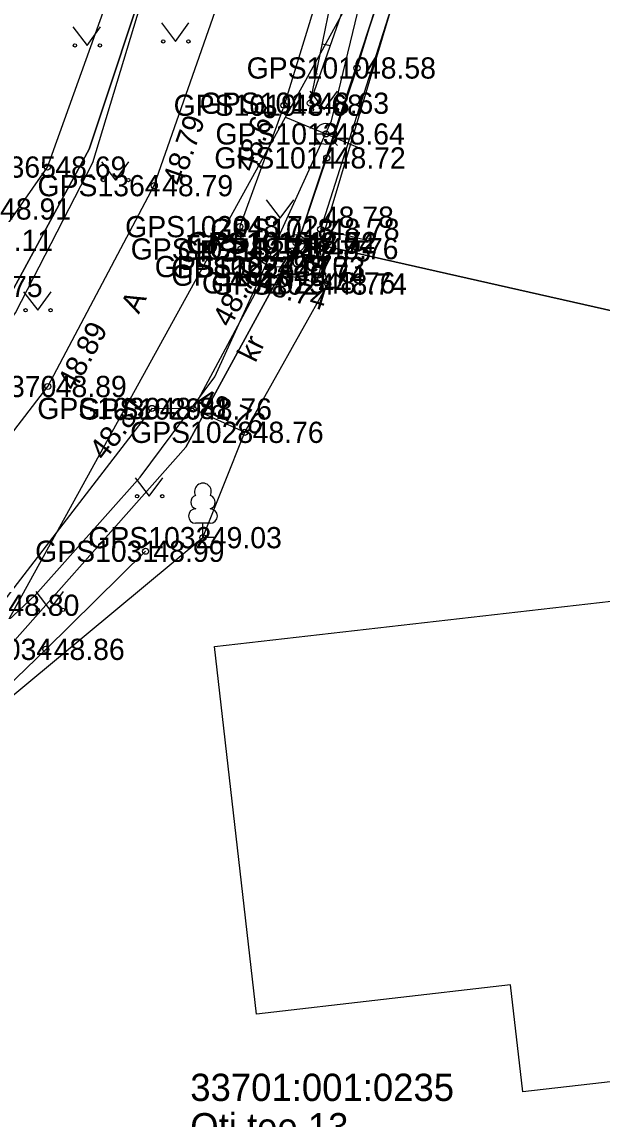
# Model space of a CAD drawing. Extents: x 551623 to 559850, y 6561220 to 6567135.
# Drawn here: x 557054.5 to 557073.63, y 6565286.89 to 6565323.09 of the extents above; entities that cross this region are included whole.
import ezdxf

# ---------------------------------------------------------------- set-up
doc = ezdxf.new("R2010")
doc.units = 0
for name, color, linetype in [('AED', 7, 'Continuous'), ('HALJASTUS', 7, 'Continuous'), ('Hoone Elu- või ühiskondlik hoone', 7, 'Continuous'), ('KORGUS-EH2000', 7, 'Continuous'), ('MOOTKORG-EH2000', 7, 'Continuous'), ('MOOTMPUNKT', 7, 'Continuous'), ('MOOTNR', 7, 'Continuous'), ('MOOTPIIR', 7, 'Continuous'), ('MPKAABEL', 7, 'Continuous'), ('PIIR', 7, 'Continuous'), ('PIIRIMLEITUD', 7, 'Continuous'), ('PUU', 7, 'Continuous'), ('RELJEEF', 7, 'Continuous'), ('TEE', 7, 'Continuous'), ('VKAEV', 7, 'Continuous'), ('VTRASS', 7, 'Continuous')]:
    doc.layers.add(name, color=color, linetype=linetype)

msp = doc.modelspace()

# ---------------------------------------------------------------- linework, layer by layer
at = {"layer": 'AED'}
msp.add_lwpolyline([(557064.317, 6565315.613), (557063.612, 6565315.812), (557064.556, 6565318.606), (557065.553, 6565321.574), (557066.778, 6565325.588), (557067.905, 6565333.23), (557067.731, 6565336.228), (557069.073, 6565336.272)], dxfattribs=at)
at = {"layer": 'HALJASTUS'}
for p, q in [((557059.1, 6565323.06), (557059.564, 6565322.453)), ((557059.564, 6565322.453), (557060.009, 6565323.06)), ((557056.185, 6565322.927), (557056.648, 6565322.32)), ((557056.648, 6565322.32), (557057.094, 6565322.927)), ((557064.001, 6565320.808), (557064.464, 6565320.202)), ((557064.464, 6565320.202), (557064.91, 6565320.808)), ((557057.121, 6565318.48), (557057.584, 6565317.873)), ((557057.584, 6565317.873), (557058.03, 6565318.48)), ((557062.558, 6565317.219), (557063.022, 6565316.613)), ((557063.022, 6565316.613), (557063.467, 6565317.219)), ((557054.557, 6565314.187), (557055.021, 6565313.58)), ((557055.021, 6565313.58), (557055.466, 6565314.187)), ((557058.236, 6565308.045), (557058.699, 6565307.439)), ((557058.699, 6565307.439), (557059.145, 6565308.045)), ((557054.961, 6565304.3), (557055.425, 6565303.693)), ((557055.425, 6565303.693), (557055.87, 6565304.3))]:
    msp.add_line(p, q, dxfattribs=at)
for points in [[(557065.975, 6565315.856), (557064.354, 6565316.252), (557066.743, 6565323.747), (557068.281, 6565333.26), (557068.155, 6565335.696), (557069.912, 6565335.861)], [(557040.093, 6565290.218), (557045.294, 6565293.595), (557050.743, 6565297.99), (557055.289, 6565302.389), (557058.578, 6565305.626)]]:
    msp.add_lwpolyline(points, dxfattribs=at)
for centre in [(557056.247, 6565322.32), (557057.076, 6565322.32), (557059.163, 6565322.453), (557059.992, 6565322.453), (557064.063, 6565320.202), (557064.892, 6565320.202), (557057.183, 6565317.873), (557058.012, 6565317.873), (557062.621, 6565316.613), (557063.449, 6565316.613), (557054.62, 6565313.58), (557055.449, 6565313.58), (557058.298, 6565307.439), (557059.127, 6565307.439), (557055.024, 6565303.693), (557055.852, 6565303.693)]:
    msp.add_circle(centre, 0.055, dxfattribs=at)
at = {"layer": 'Hoone Elu- või ühiskondlik hoone'}
msp.add_lwpolyline([(557060.855, 6565302.485), (557077.017, 6565304.334), (557078.808, 6565288.683), (557071.018, 6565287.791), (557070.615, 6565291.314), (557062.243, 6565290.355)], close=True, dxfattribs=at)
at = {"layer": 'KORGUS-EH2000'}
for centre in [(557063.145, 6565320.346), (557055.343, 6565318.305), (557058.866, 6565317.691), (557064.354, 6565316.252), (557062.662, 6565315.021), (557064.591, 6565314.444), (557055.356, 6565311.064), (557058.788, 6565310.34), (557061.85, 6565309.551), (557058.578, 6565305.626), (557055.289, 6565302.389)]:
    msp.add_circle(centre, 0.1, dxfattribs=at)
at = {"layer": 'MOOTMPUNKT'}
for centre in [(557065.553, 6565321.574), (557063.145, 6565320.346), (557064.008, 6565320.413), (557064.525, 6565319.398), (557064.556, 6565318.606), (557055.343, 6565318.305), (557058.866, 6565317.691), (557061.685, 6565316.338), (557064.354, 6565316.252), (557063.55, 6565315.793), (557063.612, 6565315.812), (557064.317, 6565315.613), (557061.729, 6565315.601), (557063.411, 6565315.537), (557062.662, 6565315.021), (557063.216, 6565314.988), (557063.213, 6565314.736), (557064.219, 6565314.482), (557064.591, 6565314.444), (557055.356, 6565311.064), (557058.788, 6565310.34), (557060.145, 6565310.321), (557061.85, 6565309.551), (557060.471, 6565306.075), (557058.578, 6565305.626), (557055.289, 6565302.389)]:
    msp.add_circle(centre, 0.1, dxfattribs=at)
at = {"layer": 'MOOTPIIR'}
for points in [[(556999.578, 6565273.67), (557012.75, 6565276.94), (557029.848, 6565283.161), (557040.093, 6565290.218), (557045.294, 6565293.595), (557050.743, 6565297.99), (557060.471, 6565306.075), (557061.85, 6565309.551), (557064.591, 6565314.444), (557064.317, 6565315.613), (557066.743, 6565323.747), (557069.073, 6565336.272), (557068.289, 6565343.738), (557065.207, 6565349.277), (557061.008, 6565355.332), (557056.07, 6565357.95), (557042.769, 6565365.391), (557041.805, 6565369.15), (557043.61, 6565374.404), (557048.326, 6565387.095)], [(556994.103, 6565283.743), (557010.803, 6565288.281), (557021.399, 6565291.954), (557033.871, 6565298.283), (557036.475, 6565301.417), (557046.002, 6565307.462), (557052.581, 6565314.365), (557055.343, 6565318.305), (557057.491, 6565324.283), (557059.475, 6565333.232), (557058.069, 6565340.217), (557054.535, 6565346.313), (557047.832, 6565349.416), (557038.824, 6565351.721), (557023.224, 6565352.817), (557001.272, 6565347.257)]]:
    msp.add_lwpolyline(points, dxfattribs=at)
at = {"layer": 'MPKAABEL'}
for points in [[(556994.146, 6565280.939), (557009.417, 6565284.17), (557022.588, 6565289.601), (557037.143, 6565297.851), (557047.96, 6565304.913), (557054.291, 6565313.496), (557056.84, 6565318.454), (557059.909, 6565328.597), (557060.779, 6565333.919), (557059.198, 6565341.71), (557055.776, 6565347.188), (557051.205, 6565350.818), (557042.848, 6565354.124), (557036.625, 6565353.213), (557029.699, 6565351.258)], [(557025.187, 6565283.413), (557025.28, 6565283.823), (557025.698, 6565284.17), (557030.869, 6565286.59), (557036.34, 6565289.661), (557043.55, 6565294.538), (557050.08, 6565299.624), (557054.943, 6565304.178), (557058.403, 6565308.073), (557060.858, 6565311.383), (557064.709, 6565319.825), (557067.12, 6565329.818), (557067.442, 6565334.081), (557067.244, 6565338.838), (557066.652, 6565343.099), (557066.776, 6565343.29)]]:
    msp.add_lwpolyline(points, dxfattribs=at)
at = {"layer": 'PIIR'}
for points in [[(557059.31, 6565419.38), (557040.94, 6565368.35), (557042.34, 6565364.29), (557046.62, 6565361.84), (557054.74, 6565358.24), (557059.82, 6565354.66), (557063.51, 6565350.55), (557067.19, 6565343.37), (557067.99, 6565333.61), (557066.14, 6565323.46), (557063.63, 6565315.89), (557059.91, 6565309.06), (557052.63, 6565300.85), (557042.19, 6565292.83), (557025.44, 6565283.24), (557012.75, 6565276.94), (556993.7, 6565272.49)], [(557004.76, 6565351.12), (557024.82, 6565354.2), (557024.75, 6565348.2), (557032.25, 6565348.11), (557032.32, 6565354.11), (557042.89, 6565354.32), (557051.12, 6565351.75), (557054.82, 6565349.06), (557057.4, 6565346.35), (557059.83, 6565341.36), (557060.43, 6565333.98), (557058.85, 6565325.32), (557056.72, 6565318.89), (557053.73, 6565313.4), (557047.5, 6565306.37), (557038.02, 6565299.09), (557021.91, 6565289.85), (557009.77, 6565283.95), (556993.02, 6565280.04)], [(556993.02, 6565280.04), (557009.77, 6565283.95), (557021.91, 6565289.85), (557038.02, 6565299.09), (557047.5, 6565306.37), (557053.73, 6565313.4), (557056.72, 6565318.89), (557058.85, 6565325.32), (557060.43, 6565333.98), (557059.83, 6565341.36), (557057.4, 6565346.35), (557054.82, 6565349.06), (557051.12, 6565351.75), (557042.89, 6565354.32), (557032.32, 6565354.11), (557024.82, 6565354.2), (557004.76, 6565351.12)]]:
    msp.add_lwpolyline(points, dxfattribs=at)
for points in [[(557063.51, 6565350.55), (557100.49, 6565372.98), (557109.59, 6565348.17), (557102.44, 6565318.67), (557097.28, 6565308.29), (557063.63, 6565315.89), (557066.14, 6565323.46), (557067.99, 6565333.61), (557067.19, 6565343.37)], [(557025.44, 6565283.24), (557042.19, 6565292.83), (557052.63, 6565300.85), (557059.91, 6565309.06), (557063.63, 6565315.89), (557097.28, 6565308.29), (557084.75, 6565286.04), (557079.7, 6565277.07), (557049.63, 6565252.78)]]:
    msp.add_lwpolyline(points, close=True, dxfattribs=at)
at = {"layer": 'PIIRIMLEITUD'}
msp.add_circle((557063.55, 6565315.793), 0.285, dxfattribs=at)
at = {"layer": 'PUU'}
for p, q in [((557060.711, 6565306.55), (557060.231, 6565306.55)), ((557060.471, 6565306.075), (557060.471, 6565306.55)), ((557060.851, 6565306.075), (557060.471, 6565306.075))]:
    msp.add_line(p, q, dxfattribs=at)
for centre, radius, start, end in [((557060.471, 6565307.595), 0.277, 332.5799, 207.4201), ((557060.301, 6565307.248), 0.233, 109.0217, 253.1415), ((557060.641, 6565307.248), 0.233, 286.8508, 70.9859), ((557060.233, 6565306.788), 0.238, 90.0016, 269.3953), ((557060.708, 6565306.788), 0.238, 270.6047, 89.9984)]:
    msp.add_arc(centre, radius, start, end, dxfattribs=at)
at = {"layer": 'RELJEEF'}
for p, q in [((557064.407, 6565322.372), (557064.676, 6565322.317)), ((557064.208, 6565321.392), (557064.248, 6565321.384))]:
    msp.add_line(p, q, dxfattribs=at)
for points in [[(557064.008, 6565320.413), (557065.091, 6565325.721), (557065.83, 6565330.605), (557066.612, 6565335.359)], [(557064.008, 6565320.413), (557065.749, 6565325.376), (557066.595, 6565330.599), (557066.612, 6565335.359)]]:
    msp.add_lwpolyline(points, dxfattribs=at)
at = {"layer": 'TEE'}
msp.add_line((557060.145, 6565310.321), (557061.85, 6565309.551), dxfattribs=at)
for points in [[(557003.681, 6565280.221), (557013.91, 6565283.847), (557022.628, 6565287.503), (557029.213, 6565290.583), (557036.63, 6565294.455), (557042.031, 6565297.77), (557045.557, 6565300.34), (557049.553, 6565303.883), (557051.618, 6565306.201), (557055.356, 6565311.064), (557058.866, 6565317.691), (557061.403, 6565324.952), (557062.266, 6565330.052), (557062.236, 6565335.777), (557061.114, 6565340.539), (557058.795, 6565345.153), (557055.079, 6565349.759), (557050.89, 6565352.978), (557047.172, 6565355.045), (557037.286, 6565359.298), (557033.801, 6565359.65), (557030.823, 6565359.262), (557023.524, 6565357.274)], [(557064.879, 6565325.982), (557063.145, 6565320.346), (557061.685, 6565316.338), (557061.729, 6565315.601), (557062.662, 6565315.021), (557060.145, 6565310.321), (557058.788, 6565310.34), (557053.794, 6565303.845), (557049.465, 6565299.439), (557043.873, 6565295.145), (557038.313, 6565291.899), (557030.709, 6565287.901), (557024.824, 6565284.859)], [(557063.271, 6565314.966), (557063.216, 6565314.988), (557062.662, 6565315.021)], [(557064.591, 6565314.444), (557064.244, 6565314.581)]]:
    msp.add_lwpolyline(points, dxfattribs=at)
msp.add_lwpolyline([(557064.219, 6565314.482), (557063.213, 6565314.736), (557063.415, 6565315.535), (557064.421, 6565315.281)], close=True, dxfattribs=at)
at = {"layer": 'VKAEV'}
for p, q in [((557064.175, 6565319.398), (557064.875, 6565319.398)), ((557064.278, 6565319.15), (557064.138, 6565319.011)), ((557064.773, 6565319.15), (557064.912, 6565319.011))]:
    msp.add_line(p, q, dxfattribs=at)
msp.add_circle((557064.525, 6565319.398), 0.35, dxfattribs=at)
at = {"layer": 'VTRASS'}
for points in [[(556930.872, 6565299.495), (556934.591, 6565291.589), (556939.092, 6565287.595), (556951.692, 6565281.095), (556971.262, 6565275.175), (556985.072, 6565274.115), (556993.802, 6565273.455), (557006.702, 6565275.315), (557021.302, 6565281.075), (557030.432, 6565286.615), (557042.922, 6565294.195), (557053.772, 6565302.855), (557063.192, 6565319.955), (557066.012, 6565325.085), (557066.782, 6565329.465), (557067.072, 6565337.125), (557065.822, 6565343.635), (557064.142, 6565347.805), (557059.872, 6565352.915), (557055.232, 6565356.905), (557050.422, 6565359.395), (557044.544, 6565361.543), (557038.347, 6565362.624), (557029.612, 6565366.205)], [(557063.192, 6565319.955), (557064.525, 6565319.398), (557065.777, 6565318.875)]]:
    msp.add_lwpolyline(points, dxfattribs=at)

# ---------------------------------------------------------------- texts
at = {"layer": 'KORGUS-EH2000'}
for s, rotation, p in [(' 48.68', 69.9854, (557062.061, 6565317.864)), (' 48.79', 70.7381, (557059.692, 6565317.403)), (' 48.70', 61.8316, (557061.244, 6565312.752)), (' 48.74', 343.3395, (557061.942, 6565314.313)), (' 48.89', 62.0975, (557056.13, 6565310.655)), (' 48.81', 52.4449, (557057.063, 6565308.376)), (' 48.76', 335.7059, (557059.953, 6565310.504))]:
    msp.add_text(s, height=0.7, rotation=rotation, dxfattribs=at).set_placement(p)
for s, p in [(' 48.69', (557055.343, 6565317.955)), (' 48.78', (557064.167, 6565316.303)), (' 48.99', (557058.578, 6565305.276)), (' 48.86', (557055.289, 6565302.039))]:
    msp.add_text(s, height=0.7, dxfattribs=at).set_placement(p)
at = {"layer": 'MOOTKORG-EH2000'}
for s, p in [(' 48.58', (557065.553, 6565321.224)), (' 48.68', (557063.145, 6565319.996)), (' 48.63', (557064.008, 6565320.062)), (' 48.64', (557064.525, 6565319.048)), (' 48.72', (557064.556, 6565318.257)), (' 48.69', (557055.343, 6565317.955)), (' 48.79', (557058.866, 6565317.341)), (' 48.91', (557053.521, 6565316.571)), (' 48.72', (557061.685, 6565315.988)), (' 48.78', (557064.354, 6565315.902)), (' 49.11', (557052.928, 6565315.534)), (' 49.04', (557063.55, 6565315.443)), (' 48.72', (557063.612, 6565315.462)), (' 48.73', (557061.729, 6565315.252)), (' 48.75', (557063.411, 6565315.187)), (' 48.76', (557064.317, 6565315.263)), (' 48.70', (557062.662, 6565314.671)), (' 48.73', (557063.216, 6565314.638)), (' 48.74', (557063.213, 6565314.386)), (' 48.75', (557052.581, 6565314.015)), (' 48.76', (557064.219, 6565314.132)), (' 48.74', (557064.591, 6565314.094)), (' 48.89', (557055.356, 6565310.714)), (' 48.81', (557058.788, 6565309.99)), (' 48.76', (557060.145, 6565309.971)), (' 48.76', (557061.85, 6565309.201)), (' 49.03', (557060.471, 6565305.725)), (' 48.99', (557058.578, 6565305.276)), (' 48.80', (557053.794, 6565303.495)), (' 48.86', (557055.289, 6565302.039))]:
    msp.add_text(s, height=0.7, dxfattribs=at).set_placement(p)
at = {"layer": 'MOOTNR'}
for s, p in [('GPS1010 ', (557061.913, 6565321.224)), ('GPS1019 ', (557059.505, 6565319.996)), ('GPS1012 ', (557060.368, 6565320.062)), ('GPS1013 ', (557060.885, 6565319.048)), ('GPS1014 ', (557060.846, 6565318.257)), ('GPS1365 ', (557051.563, 6565317.955)), ('GPS1364 ', (557055.016, 6565317.341)), ('GPS1020 ', (557057.905, 6565315.988)), ('GPS1018 ', (557060.714, 6565315.902)), ('GPS1016 ', (557059.911, 6565315.443)), ('GPS1015 ', (557059.972, 6565315.462)), ('GPS1021 ', (557058.089, 6565315.252)), ('GPS1027 ', (557059.631, 6565315.187)), ('GPS1017 ', (557060.678, 6565315.263)), ('GPS1022 ', (557058.882, 6565314.671)), ('GPS1023 ', (557059.436, 6565314.638)), ('GPS1026 ', (557059.434, 6565314.386)), ('GPS1025 ', (557060.439, 6565314.132)), ('GPS1024 ', (557060.741, 6565314.094)), ('GPS1370 ', (557051.577, 6565310.714)), ('GPS1030 ', (557055.008, 6565309.99)), ('GPS1029 ', (557056.365, 6565309.971)), ('GPS1028 ', (557058.07, 6565309.201)), ('GPS1032 ', (557056.691, 6565305.725)), ('GPS1031 ', (557054.938, 6565305.276)), ('GPS1034 ', (557051.439, 6565302.039))]:
    msp.add_text(s, height=0.7, dxfattribs=at).set_placement(p)
at = {"layer": 'PIIR'}
for s, p in [('33701:001:0235', (557060.053, 6565287.485)), ('Oti tee 13', (557060.053, 6565286.185))]:
    msp.add_text(s, height=0.9, dxfattribs=at).set_placement(p)
at = {"layer": 'TEE'}
for s, rotation, p in [('bet', 345.7667, (557063.278, 6565315.058)), ('A', 64.1474, (557058.358, 6565313.43)), ('kr', 63.7303, (557062.201, 6565311.823))]:
    msp.add_text(s, height=0.7, rotation=rotation, dxfattribs=at).set_placement(p)

doc.saveas('drawing.dxf')
